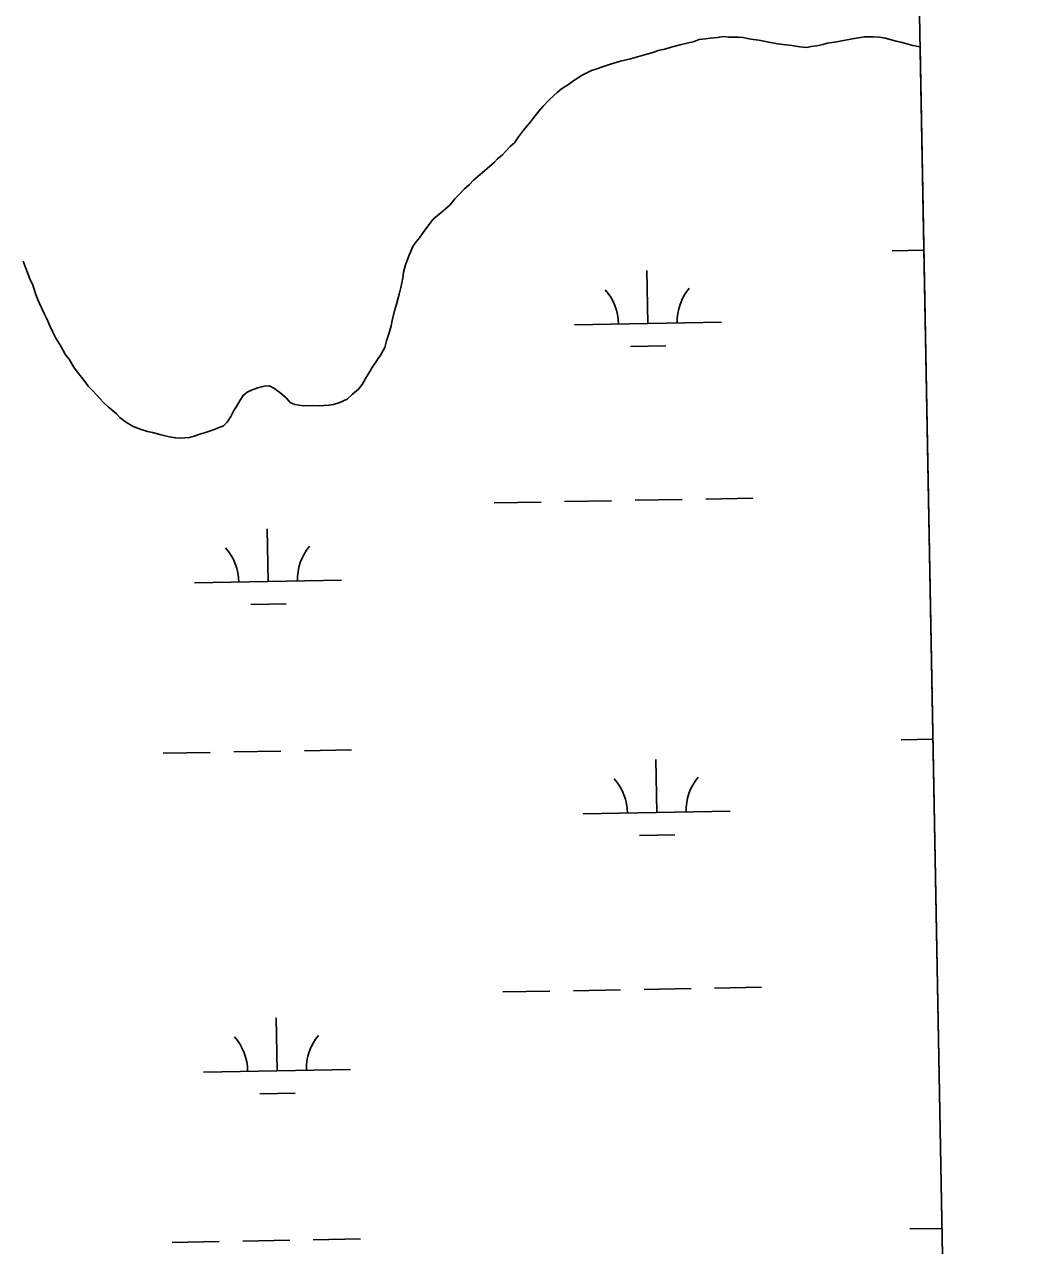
# Model space of a CAD drawing. Extents: x 3925854 to 3964121, y 224593 to 250589.
# Drawn here: x 3961184 to 3961872, y 243151 to 243981 of the extents above; entities that cross this region are included whole.
import ezdxf

# ---------------------------------------------------------------- set-up
doc = ezdxf.new("R2010")
doc.units = 0
for name, color, linetype in [('V-GRID-FRAM', 7, 'Continuous'), ('V-TOPO-SHOR', 7, 'Continuous'), ('V-WETL-SWMP', 7, 'Continuous')]:
    doc.layers.add(name, color=color, linetype=linetype)

msp = doc.modelspace()

# ---------------------------------------------------------------- linework, layer by layer
at = {"layer": 'V-GRID-FRAM'}
msp.add_lwpolyline([(3929791.517, 248207.597), (3961703.892, 248787.859), (3962042.387, 230608.264), (3930114.146, 230027.713), (3929791.517, 248207.597)], dxfattribs=at)
at = {"layer": 'V-TOPO-SHOR'}
for points in [[(3961374.371, 243721.745), (3961381.163, 243722.112), (3961384.847, 243721.872), (3961391.64, 243722.241), (3961394.747, 243722.845), (3961398.98, 243724.029), (3961404.051, 243726.355), (3961407.69, 243729.8), (3961411.612, 243733.245), (3961414.123, 243736.39), (3961417.175, 243741.527), (3961418.844, 243744.095), (3961421.064, 243747.804), (3961424.679, 243753.229), (3961426.622, 243756.369), (3961429.676, 243761.503), (3961430.753, 243766.047), (3961432.67, 243771.45), (3961434.026, 243776.281), (3961434.548, 243779.97), (3961436.166, 243786.503), (3961437.528, 243791.051), (3961439.426, 243797.871), (3961440.503, 243802.416), (3961441.843, 243808.662), (3961442.361, 243812.633), (3961443.715, 243817.747), (3961446.183, 243824.291), (3961447.561, 243827.424), (3961448.937, 243830.555), (3961450.887, 243833.41), (3961453.119, 243835.987), (3961455.624, 243839.7), (3961457.574, 243842.272), (3961460.361, 243845.987), (3961462.591, 243848.846), (3961465.112, 243851.144), (3961467.635, 243853.155), (3961471.002, 243855.746), (3961474.082, 243858.615), (3961477.148, 243862.619), (3961479.667, 243865.197), (3961483.862, 243869.496), (3961487.224, 243872.369), (3961490.022, 243875.237), (3961494.503, 243879.257), (3961499.271, 243883.279), (3961504.313, 243887.588), (3961506.269, 243889.878), (3961509.636, 243892.468), (3961511.59, 243894.756), (3961514.946, 243898.197), (3961517.748, 243900.779), (3961520.529, 243904.779), (3961523.871, 243909.35), (3961527.781, 243913.929), (3961530.292, 243917.075), (3961534.478, 243922.224), (3961537.267, 243925.656), (3961541.181, 243929.668), (3961544.542, 243932.826), (3961546.782, 243934.835), (3961549.867, 243937.422), (3961554.647, 243940.312), (3961558.292, 243943.189), (3961563.914, 243946.656), (3961570.105, 243949.847), (3961573.21, 243950.734), (3961578.287, 243952.495), (3961583.077, 243954.253), (3961589.85, 243956.319), (3961596.629, 243957.816), (3961603.121, 243959.596), (3961607.917, 243961.07), (3961611.305, 243961.961), (3961616.38, 243963.722), (3961620.054, 243964.335), (3961624.285, 243965.801), (3961630.496, 243967.294), (3961635.297, 243968.484), (3961640.095, 243969.676), (3961643.481, 243970.852), (3961647.72, 243971.468), (3961650.831, 243971.79), (3961655.922, 243972.418), (3961659.879, 243973.035), (3961663.285, 243972.508), (3961666.965, 243972.553), (3961670.078, 243972.592), (3961673.197, 243972.347), (3961678.592, 243971.28), (3961683.982, 243970.495), (3961690.796, 243969.164), (3961696.755, 243968.103), (3961702.713, 243967.327), (3961706.399, 243966.805), (3961711.79, 243966.022), (3961716.611, 243965.514), (3961719.718, 243966.119), (3961723.392, 243966.731), (3961727.629, 243967.63)], [(3961727.629, 243967.63), (3961730.734, 243968.519), (3961735.54, 243969.144), (3961741.756, 243970.354), (3961748.822, 243971.572), (3961755.885, 243972.791), (3961761.55, 243972.861), (3961766.082, 243972.631), (3961770.057, 243971.83), (3961777.445, 243969.938), (3961780.57, 243969.127), (3961785.684, 243967.773), (3961788.809, 243966.962), (3961793.673, 243965.967)], [(3961183.707, 243820.233), (3961184.884, 243816.565), (3961186.932, 243811.212), (3961188.104, 243808.109), (3961190.138, 243803.886), (3961192.779, 243796.272), (3961194.819, 243791.484), (3961196.277, 243788.102), (3961198.018, 243784.725), (3961199.476, 243781.346), (3961202.094, 243775.714), (3961203.55, 243772.333), (3961205.87, 243767.829), (3961209.335, 243762.49), (3961212.522, 243756.584), (3961214.824, 243753.495), (3961217.716, 243748.717), (3961219.733, 243745.909), (3961222.322, 243742.543), (3961225.777, 243738.053), (3961227.792, 243735.246), (3961231.233, 243731.891), (3961236.111, 243726.568), (3961238.12, 243724.328), (3961241.561, 243720.973), (3961243.85, 243719.017), (3961247.283, 243716.228), (3961249.292, 243713.985), (3961253.294, 243710.919), (3961258.428, 243707.868), (3961263.837, 243705.668), (3961268.103, 243704.304), (3961271.507, 243703.778), (3961276.62, 243702.426), (3961282.019, 243701.077), (3961287.129, 243700.006), (3961290.53, 243699.764), (3961296.752, 243700.407), (3961299.857, 243701.294), (3961304.371, 243702.764), (3961307.756, 243703.655), (3961313.118, 243705.421), (3961316.214, 243706.875), (3961319.878, 243708.335), (3961322.397, 243710.633), (3961324.898, 243714.626), (3961326.831, 243718.616), (3961328.779, 243721.471), (3961331.275, 243725.751), (3961333.221, 243728.889), (3961336.025, 243731.188), (3961339.404, 243732.647), (3961343.914, 243734.4), (3961347.586, 243735.295), (3961351.266, 243735.34), (3961354.115, 243733.957), (3961358.117, 243730.891), (3961362.409, 243727.262), (3961365.278, 243724.182), (3961368.412, 243722.806), (3961374.371, 243721.745)]]:
    msp.add_lwpolyline(points, dxfattribs=at)
at = {"layer": 'V-WETL-SWMP'}
for p, q in [((3961650.832, 243971.79), (3961655.922, 243972.419)), ((3961655.922, 243972.419), (3961659.879, 243973.034)), ((3961659.879, 243973.034), (3961663.284, 243972.509)), ((3961663.284, 243972.509), (3961666.965, 243972.554)), ((3961666.965, 243972.554), (3961670.079, 243972.592)), ((3961670.079, 243972.592), (3961673.198, 243972.347)), ((3961748.821, 243971.572), (3961755.886, 243972.791)), ((3961755.886, 243972.791), (3961761.549, 243972.86)), ((3961761.549, 243972.86), (3961766.083, 243972.632)), ((3961766.083, 243972.632), (3961770.058, 243971.831)), ((3961616.38, 243963.723), (3961620.054, 243964.334)), ((3961620.054, 243964.334), (3961624.284, 243965.802)), ((3961624.284, 243965.802), (3961630.496, 243967.294)), ((3961630.496, 243967.294), (3961635.296, 243968.485)), ((3961635.296, 243968.485), (3961640.096, 243969.677)), ((3961640.096, 243969.677), (3961643.48, 243970.851)), ((3961643.48, 243970.851), (3961647.72, 243971.469)), ((3961647.72, 243971.469), (3961650.832, 243971.79)), ((3961673.198, 243972.347), (3961678.591, 243971.28)), ((3961678.591, 243971.28), (3961683.982, 243970.496)), ((3961683.982, 243970.496), (3961690.795, 243969.163)), ((3961690.795, 243969.163), (3961696.755, 243968.103)), ((3961696.755, 243968.103), (3961702.712, 243967.327)), ((3961702.712, 243967.327), (3961706.4, 243966.805)), ((3961706.4, 243966.805), (3961711.79, 243966.022)), ((3961711.79, 243966.022), (3961716.61, 243965.514)), ((3961716.61, 243965.514), (3961719.718, 243966.119)), ((3961719.718, 243966.119), (3961723.392, 243966.73)), ((3961723.392, 243966.73), (3961727.629, 243967.631)), ((3961727.629, 243967.631), (3961730.734, 243968.519)), ((3961730.734, 243968.519), (3961735.54, 243969.144)), ((3961735.54, 243969.144), (3961741.756, 243970.353)), ((3961741.756, 243970.353), (3961748.821, 243971.572)), ((3961770.058, 243971.831), (3961777.444, 243969.939)), ((3961777.444, 243969.939), (3961780.569, 243969.128)), ((3961780.569, 243969.128), (3961785.683, 243967.774)), ((3961785.683, 243967.774), (3961788.808, 243966.963)), ((3961788.808, 243966.963), (3961793.673, 243965.968)), ((3961793.673, 243965.968), (3961818.704, 242621.617)), ((3961583.078, 243954.253), (3961589.85, 243956.318)), ((3961589.85, 243956.318), (3961596.628, 243957.817)), ((3961596.628, 243957.817), (3961603.12, 243959.596)), ((3961603.12, 243959.596), (3961607.917, 243961.07)), ((3961607.917, 243961.07), (3961611.304, 243961.961)), ((3961611.304, 243961.961), (3961616.38, 243963.723)), ((3961563.914, 243946.656), (3961570.105, 243949.847)), ((3961570.105, 243949.847), (3961573.209, 243950.734)), ((3961573.209, 243950.734), (3961578.286, 243952.496)), ((3961578.286, 243952.496), (3961583.078, 243954.253)), ((3961549.867, 243937.422), (3961554.646, 243940.312)), ((3961554.646, 243940.312), (3961558.292, 243943.189)), ((3961558.292, 243943.189), (3961563.914, 243946.656)), ((3961541.182, 243929.669), (3961544.542, 243932.826)), ((3961544.542, 243932.826), (3961546.783, 243934.835)), ((3961546.783, 243934.835), (3961549.867, 243937.422)), ((3961534.477, 243922.224), (3961537.267, 243925.657)), ((3961537.267, 243925.657), (3961541.182, 243929.669)), ((3961527.781, 243913.93), (3961530.292, 243917.076)), ((3961530.292, 243917.076), (3961534.477, 243922.224)), ((3961520.53, 243904.779), (3961523.872, 243909.351)), ((3961523.872, 243909.351), (3961527.781, 243913.93)), ((3961511.59, 243894.757), (3961514.946, 243898.197)), ((3961514.946, 243898.197), (3961517.747, 243900.78)), ((3961517.747, 243900.78), (3961520.53, 243904.779)), ((3961504.314, 243887.589), (3961506.269, 243889.878)), ((3961506.269, 243889.878), (3961509.636, 243892.468)), ((3961509.636, 243892.468), (3961511.59, 243894.757)), ((3961494.504, 243879.256), (3961499.27, 243883.279)), ((3961499.27, 243883.279), (3961504.314, 243887.589)), ((3961487.225, 243872.37), (3961490.022, 243875.236)), ((3961490.022, 243875.236), (3961494.504, 243879.256)), ((3961477.149, 243862.618), (3961479.667, 243865.198)), ((3961479.667, 243865.198), (3961483.862, 243869.497)), ((3961483.862, 243869.497), (3961487.225, 243872.37)), ((3961471.003, 243855.746), (3961474.083, 243858.616)), ((3961474.083, 243858.616), (3961477.149, 243862.618)), ((3961460.361, 243845.988), (3961462.591, 243848.847)), ((3961462.591, 243848.847), (3961465.112, 243851.143)), ((3961465.112, 243851.143), (3961467.636, 243853.156)), ((3961467.636, 243853.156), (3961471.003, 243855.746)), ((3961453.12, 243835.987), (3961455.623, 243839.699)), ((3961455.623, 243839.699), (3961457.574, 243842.272)), ((3961457.574, 243842.272), (3961460.361, 243845.988)), ((3961448.938, 243830.555), (3961450.886, 243833.411)), ((3961450.886, 243833.411), (3961453.12, 243835.987)), ((3961443.714, 243817.747), (3961446.183, 243824.291)), ((3961446.183, 243824.291), (3961447.561, 243827.423)), ((3961447.561, 243827.423), (3961448.938, 243830.555)), ((3961774.716, 243827.29), (3961796.248, 243827.682)), ((3961183.707, 243820.233), (3961184.885, 243816.566)), ((3961184.885, 243816.566), (3961186.933, 243811.211)), ((3961442.361, 243812.633), (3961443.714, 243817.747)), ((3961186.933, 243811.211), (3961188.104, 243808.11)), ((3961188.104, 243808.11), (3961190.138, 243803.887)), ((3961440.503, 243802.416), (3961441.843, 243808.662)), ((3961441.843, 243808.662), (3961442.361, 243812.633)), ((3961608.524, 243777.831), (3961607.869, 243813.825)), ((3961190.138, 243803.887), (3961192.78, 243796.272)), ((3961439.426, 243797.871), (3961440.503, 243802.416)), ((3961192.78, 243796.272), (3961194.82, 243791.483)), ((3961194.82, 243791.483), (3961196.278, 243788.102)), ((3961436.166, 243786.503), (3961437.527, 243791.051)), ((3961437.527, 243791.051), (3961439.426, 243797.871)), ((3961196.278, 243788.102), (3961198.018, 243784.725)), ((3961198.018, 243784.725), (3961199.476, 243781.345)), ((3961434.547, 243779.97), (3961436.166, 243786.503)), ((3961199.476, 243781.345), (3961202.093, 243775.713)), ((3961202.093, 243775.713), (3961203.55, 243772.332)), ((3961432.669, 243771.451), (3961434.026, 243776.282)), ((3961434.026, 243776.282), (3961434.547, 243779.97)), ((3961558.532, 243776.922), (3961658.515, 243778.74)), ((3961203.55, 243772.332), (3961205.871, 243767.829)), ((3961205.871, 243767.829), (3961209.335, 243762.491)), ((3961429.675, 243761.503), (3961430.752, 243766.047)), ((3961430.752, 243766.047), (3961432.669, 243771.451)), ((3961209.335, 243762.491), (3961212.522, 243756.583)), ((3961212.522, 243756.583), (3961214.825, 243753.496)), ((3961426.623, 243756.368), (3961429.675, 243761.503)), ((3961596.806, 243762.184), (3961620.802, 243762.62)), ((3961214.825, 243753.496), (3961217.716, 243748.717)), ((3961217.716, 243748.717), (3961219.733, 243745.909)), ((3961421.063, 243747.804), (3961424.679, 243753.229)), ((3961424.679, 243753.229), (3961426.623, 243756.368)), ((3961219.733, 243745.909), (3961222.322, 243742.543)), ((3961222.322, 243742.543), (3961225.776, 243738.054)), ((3961414.123, 243736.391), (3961417.175, 243741.526)), ((3961417.175, 243741.526), (3961418.843, 243744.095)), ((3961418.843, 243744.095), (3961421.063, 243747.804)), ((3961225.776, 243738.054), (3961227.792, 243735.246)), ((3961227.792, 243735.246), (3961231.232, 243731.89)), ((3961231.232, 243731.89), (3961236.111, 243726.569)), ((3961336.024, 243731.188), (3961339.404, 243732.646)), ((3961339.404, 243732.646), (3961343.914, 243734.4)), ((3961343.914, 243734.4), (3961347.585, 243735.295)), ((3961347.585, 243735.295), (3961351.266, 243735.34)), ((3961351.266, 243735.34), (3961354.115, 243733.958)), ((3961354.115, 243733.958), (3961358.117, 243730.892)), ((3961407.69, 243729.799), (3961411.613, 243733.245)), ((3961411.613, 243733.245), (3961414.123, 243736.391)), ((3961236.111, 243726.569), (3961238.121, 243724.328)), ((3961238.121, 243724.328), (3961241.56, 243720.972)), ((3961328.779, 243721.471), (3961331.276, 243725.75)), ((3961331.276, 243725.75), (3961333.22, 243728.889)), ((3961333.22, 243728.889), (3961336.024, 243731.188)), ((3961358.117, 243730.892), (3961362.409, 243727.263)), ((3961362.409, 243727.263), (3961365.279, 243724.183)), ((3961365.279, 243724.183), (3961368.411, 243722.805)), ((3961394.748, 243722.844), (3961398.981, 243724.028)), ((3961398.981, 243724.028), (3961404.051, 243726.356)), ((3961404.051, 243726.356), (3961407.69, 243729.799)), ((3961241.56, 243720.972), (3961243.85, 243719.017)), ((3961243.85, 243719.017), (3961247.282, 243716.227)), ((3961247.282, 243716.227), (3961249.292, 243713.986)), ((3961324.898, 243714.627), (3961326.832, 243718.615)), ((3961326.832, 243718.615), (3961328.779, 243721.471)), ((3961368.411, 243722.805), (3961374.371, 243721.745)), ((3961374.371, 243721.745), (3961381.163, 243722.111)), ((3961381.163, 243722.111), (3961384.848, 243721.873)), ((3961384.848, 243721.873), (3961391.64, 243722.24)), ((3961391.64, 243722.24), (3961394.748, 243722.844)), ((3961249.292, 243713.986), (3961253.294, 243710.92)), ((3961253.294, 243710.92), (3961258.429, 243707.867)), ((3961258.429, 243707.867), (3961263.837, 243705.668)), ((3961313.117, 243705.421), (3961316.214, 243706.874)), ((3961316.214, 243706.874), (3961319.878, 243708.335)), ((3961319.878, 243708.335), (3961322.398, 243710.632)), ((3961322.398, 243710.632), (3961324.898, 243714.627)), ((3961263.837, 243705.668), (3961268.102, 243704.304)), ((3961268.102, 243704.304), (3961271.506, 243703.779)), ((3961271.506, 243703.779), (3961276.621, 243702.426)), ((3961276.621, 243702.426), (3961282.018, 243701.076)), ((3961282.018, 243701.076), (3961287.128, 243700.005)), ((3961287.128, 243700.005), (3961290.53, 243699.764)), ((3961290.53, 243699.764), (3961296.752, 243700.406)), ((3961296.752, 243700.406), (3961299.857, 243701.294)), ((3961299.857, 243701.294), (3961304.37, 243702.765)), ((3961304.37, 243702.765), (3961307.757, 243703.656)), ((3961307.757, 243703.656), (3961313.117, 243705.421)), ((3961551.872, 243656.71), (3961583.867, 243657.291)), ((3961599.864, 243657.582), (3961631.859, 243658.164)), ((3961647.856, 243658.455), (3961679.851, 243659.037)), ((3961503.88, 243655.837), (3961535.875, 243656.419)), ((3961350.236, 243602.293), (3961349.582, 243638.287)), ((3961300.244, 243601.384), (3961400.228, 243603.202)), ((3961338.519, 243586.646), (3961362.515, 243587.083)), ((3961780.764, 243494.67), (3961802.441, 243495.064)), ((3961278.939, 243485.545), (3961310.934, 243486.127)), ((3961326.931, 243486.418), (3961358.926, 243487)), ((3961374.923, 243487.291), (3961406.918, 243487.873)), ((3961614.572, 243445.211), (3961613.917, 243481.205)), ((3961564.58, 243444.302), (3961664.563, 243446.12)), ((3961602.854, 243429.564), (3961626.85, 243430)), ((3961557.92, 243324.09), (3961589.915, 243324.671)), ((3961605.912, 243324.962), (3961637.907, 243325.544)), ((3961653.904, 243325.835), (3961685.899, 243326.417)), ((3961509.928, 243323.217), (3961541.923, 243323.799)), ((3961356.284, 243269.673), (3961355.63, 243305.667)), ((3961306.292, 243268.764), (3961406.276, 243270.582)), ((3961344.567, 243254.026), (3961368.563, 243254.463)), ((3961786.812, 243162.05), (3961808.634, 243162.447)), ((3961284.987, 243152.925), (3961316.982, 243153.507)), ((3961332.979, 243153.798), (3961364.974, 243154.38)), ((3961380.971, 243154.671), (3961412.966, 243155.252))]:
    msp.add_line(p, q, dxfattribs=at)
for centre, start, end in [((3961553.281, 243777.301), 0.269879, 41.813537), ((3961663.749, 243779.31), 140.269876, 181.813534), ((3961294.994, 243601.763), 0.269879, 41.813537), ((3961405.461, 243603.772), 140.269876, 181.813534), ((3961559.329, 243444.681), 0.269879, 41.813537), ((3961669.797, 243446.69), 140.269876, 181.813534), ((3961301.042, 243269.143), 0.269879, 41.813537), ((3961411.509, 243271.152), 140.269876, 181.813534)]:
    msp.add_arc(centre, 35.246, start, end, dxfattribs=at)

doc.saveas('drawing.dxf')
